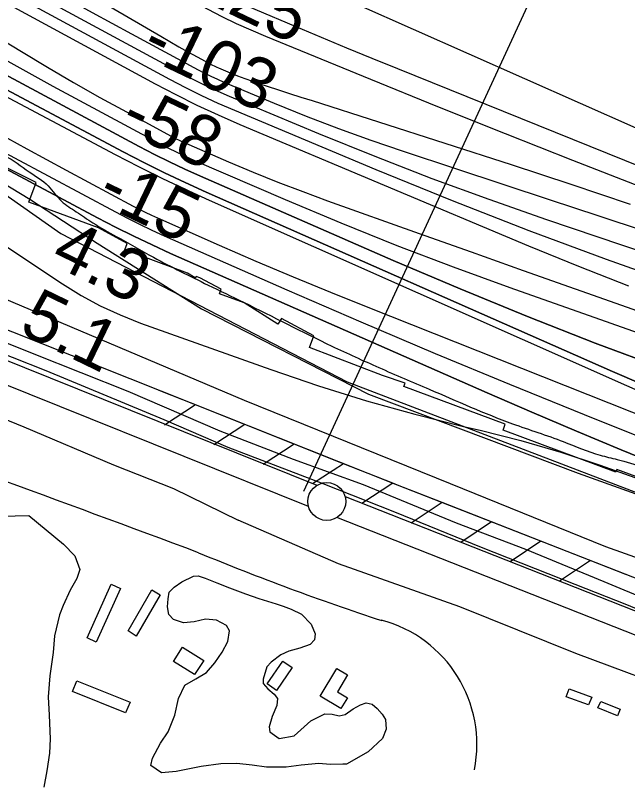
# Model space of a CAD drawing. Extents: x 3767014 to 3805179, y 361544 to 387384.
# Drawn here: x 3786074 to 3786882, y 376289 to 377298 of the extents above; entities that cross this region are included whole.
import ezdxf

# ---------------------------------------------------------------- set-up
doc = ezdxf.new("R2010")
doc.units = 0
for name, color, linetype in [('V-BLDG-OTLN', 7, 'Continuous'), ('V-FLOD-BASE', 7, 'Continuous'), ('V-LEVE-TOET', 7, 'Continuous'), ('V-RIVR-EDGE', 7, 'Continuous'), ('V-RIVR-RANG', 7, 'Continuous'), ('V-ROAD-CNTR', 7, 'Continuous'), ('V-RRAP-FSHR', 7, 'Continuous'), ('V-RRAP-RVMT', 7, 'Continuous'), ('V-SITE-VEGE', 7, 'Continuous'), ('V-SURV-LINE', 7, 'Continuous'), ('V-TOPO-DPTH', 7, 'Continuous'), ('V-TOPO-MAJR', 7, 'Continuous'), ('V-TOPO-MINR', 7, 'Continuous'), ('V-TOPO-WATR', 7, 'Continuous')]:
    doc.layers.add(name, color=color, linetype=linetype)

msp = doc.modelspace()

# ---------------------------------------------------------------- linework, layer by layer
at = {"layer": 'V-BLDG-OTLN'}
for points in [[(3786168.629, 376477.379), (3786200.461, 376547.923), (3786212.687, 376542.405), (3786180.706, 376471.532)], [(3786222.731, 376486.577), (3786253.856, 376540.38), (3786264.864, 376534.013), (3786233.389, 376479.604)], [(3786310.281, 376428.617), (3786282.643, 376445.996), (3786294.558, 376464.946), (3786322.446, 376447.413)], [(3786418.585, 376407.872), (3786406.129, 376416.388), (3786426.697, 376446.584), (3786439.159, 376438.099)], [(3786503.419, 376383.96), (3786476.031, 376400.317), (3786497.906, 376436.942), (3786512.224, 376428.389), (3786498.764, 376405.853), (3786511.843, 376398.044)], [(3786219.202, 376378.107), (3786149.492, 376406.51), (3786155.266, 376420.678), (3786225.299, 376392.14)], [(3786829.961, 376388.631), (3786800.404, 376399.336), (3786804.219, 376409.875), (3786834.024, 376399.08)], [(3786842.294, 376384.724), (3786846.009, 376393.43), (3786871.791, 376383.077), (3786868.264, 376374.295)]]:
    msp.add_lwpolyline(points, close=True, dxfattribs=at)
at = {"layer": 'V-FLOD-BASE'}
for points in [[(3786025.152, 376864.873), (3786114.465, 376829.844), (3786269.675, 376765.39), (3786354.063, 376728.962), (3786479.454, 376680.824), (3786574.182, 376643.605), (3786688.329, 376596.7), (3786811.926, 376548.095), (3786811.926, 376548.095)], [(3786811.926, 376548.095), (3786880.04, 376521.385), (3786964.869, 376485.862), (3787158.153, 376407.754), (3787248.408, 376374.957)]]:
    msp.add_lwpolyline(points, dxfattribs=at)
at = {"layer": 'V-LEVE-TOET'}
for points in [[(3785427.609, 377010.275), (3785507.749, 376968.76), (3785555.251, 376948.079), (3785643.436, 376912.502), (3785746.065, 376873.919), (3785841.905, 376838.419), (3785983.743, 376797.087), (3786085.048, 376755.787), (3786203.557, 376705.658), (3786282.694, 376674.041), (3786367.75, 376632.261)], [(3786747.023, 376593.96), (3786655.793, 376628.469), (3786533.046, 376679.011), (3786440.916, 376712.602), (3786344.208, 376749.784), (3786222.804, 376802.157), (3786098.71, 376851.326), (3785944.95, 376912.913)], [(3787066.273, 376362.476), (3786966.464, 376399.428), (3786813.054, 376456.701), (3786660.233, 376518.257), (3786500.118, 376574.747), (3786367.75, 376632.261)], [(3787276.222, 376384.841), (3787252.285, 376388.126), (3787020.759, 376480.423), (3786850.336, 376550.87), (3786747.023, 376593.96)]]:
    msp.add_lwpolyline(points, dxfattribs=at)
at = {"layer": 'V-RIVR-EDGE'}
msp.add_spline([(3785266.865, 377529.211), (3785342.8, 377494.248), (3785391.258, 377467.439), (3785439.72, 377442.249), (3785475.246, 377418.707), (3785525.316, 377389.469), (3785575.383, 377359.422), (3785621.413, 377331.811), (3785722.351, 377269.288), (3785796.661, 377231.094), (3785852.385, 377199.415), (3785928.324, 377166.069), (3785964.678, 377149.804), (3786028.506, 377124.576), (3786060.018, 377113.175), (3786092.316, 377092.068), (3786117.34, 377073.405), (3786135.083, 377053.143), (3786154.458, 377039.347), (3786176.258, 377024.735), (3786206.946, 377006.867), (3786256.211, 376979.248), (3786328.098, 376942.677), (3786374.949, 376919.917), (3786491.265, 376862.208), (3786553.467, 376833.749), (3786619.713, 376805.279), (3786729.589, 376759.718), (3786796.656, 376736.099), (3786845.136, 376718.187), (3786867.767, 376712.469), (3787003.51, 376661.992), (3787089.16, 376631.048), (3787163.496, 376603.367), (3787230.559, 376578.13), (3787257.223, 376568.359), (3787300.044, 376551.27), (3787354.992, 376532.533), (3787409.127, 376512.181), (3787544.074, 376466.558), (3787612.756, 376442.126), (3787657.197, 376425.841), (3787730.724, 376398.162), (3787781.63, 376380.244), (3787834.96, 376361.511), (3787891.524, 376341.961), (3787940, 376322.432), (3787998.976, 376297.215), (3788050.697, 376281.721), (3788117.768, 376259.719), (3788176.757, 376240.164), (3788221.198, 376223.879), (3788259.981, 376209.226), (3788406.252, 376164.383), (3788541.215, 376125.23), (3788606.67, 376104.041), (3788679.39, 376077.173), (3788748.889, 376055.974), (3788871.693, 376005.528), (3788969.454, 375966.467), (3789047.013, 375933.926), (3789119.723, 375903.014), (3789155.253, 375881.09), (3789182.716, 375867.274), (3789214.225, 375854.256), (3789257.04, 375834.74), (3789281.286, 375828.21), (3789303.105, 375821.686), (3789328.955, 375809.491), (3789367.724, 375789.177), (3789414.577, 375767.225), (3789468.708, 375745.255), (3789509.105, 375728.981), (3789555.157, 375710.266), (3789585.849, 375694.015), (3789620.578, 375675.328), (3789681.97, 375646.062), (3789753.859, 375610.3), (3789792.633, 375591.603), (3789842.712, 375566.408), (3789897.64, 375539.584), (3789938.019, 375516.03), (3789968.727, 375506.25), (3790004.289, 375497.265), (3790030.972, 375494.773), (3790047.128, 375487.455), (3790077.007, 375469.589), (3790124.633, 375433.077), (3790192.442, 375382.768), (3790252.165, 375332.478), (3790290.91, 375302.459), (3790337.741, 375271.611), (3790406.357, 375220.491), (3790469.329, 375175.855), (3790570.248, 375106.054), (3790647.751, 375050.868), (3790691.367, 375028.115), (3790744.667, 374997.251), (3790806.838, 374955.852), (3790873.863, 374915.249), (3790932, 374877.903), (3791002.231, 374825.97), (3791052.265, 374782.175), (3791082.927, 374753.793), (3791131.331, 374705.149), (3791170.05, 374664.616), (3791192.631, 374638.681), (3791220.891, 374620.01), (3791288.67, 374557.569), (3791322.577, 374533.223), (3791362.944, 374504.817), (3791396.042, 374480.473), (3791434.785, 374449.645), (3791482.407, 374411.517), (3791534.052, 374365.291), (3791646.192, 374254.216), (3791707.514, 374196.644), (3791738.968, 374161.791), (3791773.65, 374123.694), (3791803.497, 374092.888), (3791829.321, 374070.18), (3791830.912, 374059.662), (3791837.316, 374032.958), (3791849.409, 374017.562), (3791884.123, 373992.405), (3791930.977, 373971.262), (3791954.393, 373955.838), (3791993.134, 373924.202), (3792026.979, 373874.785), (3792047.912, 373836.722), (3792063.186, 373799.482), (3792086.509, 373746.857), (3792112.249, 373690.181), (3792141.261, 373648.864), (3792158.993, 373624.558), (3792177.552, 373607.528), (3792214.702, 373586.409), (3792255.083, 373563.665), (3792301.119, 373538.48), (3792346.34, 373510.871), (3792382.671, 373485.71), (3792422.225, 373455.689), (3792479.537, 373411.875), (3792548.144, 373356.711), (3792619.168, 373298.307), (3792672.431, 373252.077), (3792709.534, 373212.357), (3792750.656, 373162.113), (3792839.385, 373068.08), (3792888.572, 373008.92), (3792945.027, 372945.699), (3792999.062, 372884.91), (3793053.898, 372820.884), (3793149.89, 372720.363), (3793208.761, 372653.092), (3793261.195, 372598.777), (3793315.232, 372538.796), (3793358.792, 372493.399), (3793409.592, 372432.618), (3793462.809, 372367.787), (3793498.283, 372323.219), (3793536.997, 372280.26), (3793578.124, 372232.443), (3793604.724, 372196.792), (3793668.438, 372125.466), (3793703.128, 372090.604), (3793760.41, 372034.66), (3793806.384, 371984.404), (3793839.438, 371942.268), (3793939.427, 371823.136), (3793981.333, 371763.186), (3794029.674, 371688.662), (3794050.609, 371651.408), (3794073.177, 371620.62), (3794178.796, 371488.535), (3794237.625, 371404.28), (3794268.243, 371358.106), (3794301.293, 371314.353), (3794332.724, 371269.794), (3794395.613, 371192), (3794429.476, 371149.862), (3794472.201, 371093.953), (3794523.788, 371024.274), (3794601.175, 370922.181), (3794640.679, 370871.942), (3794687.421, 370805.509), (3794733.389, 370752.828), (3794829.339, 370635.323), (3794895.463, 370557.521), (3794959.948, 370470.826), (3795013.158, 370403.569), (3795070.394, 370329.023), (3795159.854, 370203.448), (3795225.98, 370126.454), (3795296.13, 370041.363), (3795379.18, 369940.065), (3795459.001, 369841.201), (3795508.163, 369772.337), (3795554.103, 369708.333), (3795661.315, 369566.538), (3795715.338, 369500.897), (3795762.105, 369444.169), (3795798.366, 369390.703), (3795915.247, 369234.327), (3795963.601, 369165.465), (3796028.082, 369077.153), (3796043.387, 369052.853), (3796054.672, 369037.459), (3796077.242, 369007.48), (3796148.213, 368927.239), (3796183.677, 368878.627), (3796226.382, 368814.631), (3796275.531, 368740.105), (3796314.222, 368688.25), (3796353.714, 368633.158), (3796401.268, 368567.533), (3796456.873, 368487.33), (3796513.292, 368409.551), (3796545.533, 368365.8), (3796626.113, 368246.716), (3796670.449, 368188.377), (3796704.298, 368140.578), (3796751.041, 368074.145), (3796787.308, 368023.105), (3796838.907, 367958.278), (3796844.528, 367942.09), (3796845.295, 367925.104), (3796846.094, 367921.059), (3796852.559, 367919.425), (3796863.071, 367918.59), (3796875.166, 367904.003), (3796903.398, 367874.01), (3796931.629, 367844.017), (3796952.579, 367812.424), (3796982.392, 367767.87), (3797007.371, 367730.606), (3797037.194, 367690.095), (3797062.185, 367657.684), (3797075.869, 367631.77), (3797095.223, 367609.078), (3797126.665, 367569.372), (3797156.484, 367527.244), (3797212.099, 367451.085), (3797254.808, 367388.706), (3797302.183, 367327.228)], degree=3, dxfattribs=at)
at = {"layer": 'V-RIVR-RANG'}
msp.add_line((3786454.603, 376670.772), (3786866.54, 377565.497), dxfattribs=at)
at = {"layer": 'V-ROAD-CNTR'}
for centre, radius, start, end in [((3710258.636, 171357.136), 218872.169, 69.66579575, 69.81798464), ((3787619.133, 379730.662), 3400.797, 247.464098, 251.806437), ((3786512.809, 376336.483), 169.914, 348.676945, 75.115547)]:
    msp.add_arc(centre, radius, start, end, dxfattribs=at)
at = {"layer": 'V-RRAP-FSHR'}
for p, q in [((3786311.477, 376784.61), (3786270.665, 376757.798)), ((3786376.517, 376758.733), (3786335.706, 376731.92)), ((3786441.557, 376732.855), (3786400.746, 376706.043)), ((3786506.597, 376706.978), (3786465.786, 376680.166)), ((3786571.637, 376681.101), (3786530.826, 376654.288)), ((3786636.812, 376655.565), (3786596.157, 376628.516)), ((3786702.001, 376630.065), (3786661.346, 376603.016)), ((3786767.19, 376604.565), (3786726.535, 376577.517)), ((3786832.379, 376579.065), (3786791.724, 376552.017))]:
    msp.add_line(p, q, dxfattribs=at)
for points in [[(3787236.833, 376420.857), (3786577.887, 376678.614), (3785913.593, 376942.915), (3785592.63, 377047.831), (3785529.875, 377076.913), (3785108.727, 377310.171), (3784720.289, 377530.181), (3784085.202, 377884.223), (3783911.942, 378007.354), (3783571.333, 378396.801), (3783147.939, 378566.585), (3783031.896, 378654.52), (3782529.733, 379076.103), (3782427.778, 379137.56), (3782184.756, 379271.949)], [(3783723.393, 378389.37), (3784123.785, 378141.547), (3784574.955, 377888.55), (3785030.914, 377609.291), (3785415.639, 377414.825), (3785845.495, 377186.297), (3786031.775, 377082.309), (3786133.845, 377010.509), (3786511.509, 376814.912), (3787183.654, 376557.882), (3788161.023, 376215.44), (3788730.224, 376025.924), (3789250.344, 375819.05), (3789778.54, 375568.291), (3790049.906, 375437.428), (3790248.587, 375297.942)], [(3786311.477, 376784.61), (3786263.778, 376803.588)], [(3786376.517, 376758.733), (3786311.476, 376784.61)], [(3786441.557, 376732.855), (3786376.516, 376758.733)], [(3786506.597, 376706.978), (3786441.556, 376732.856)], [(3786571.637, 376681.101), (3786506.596, 376706.978)], [(3786636.812, 376655.565), (3786577.887, 376678.614), (3786571.636, 376681.101)], [(3786702.001, 376630.065), (3786636.811, 376655.565)], [(3786767.19, 376604.565), (3786702, 376630.065)], [(3786878.951, 376560.848), (3786767.189, 376604.565)]]:
    msp.add_lwpolyline(points, dxfattribs=at)
at = {"layer": 'V-RRAP-RVMT'}
for p, q in [((3786101.412, 377078.11), (3785999.069, 377129.195)), ((3786091.725, 377052.094), (3786101.412, 377078.11)), ((3786183.552, 377017.902), (3786091.725, 377052.094)), ((3786221.576, 376997.469), (3786183.552, 377017.902)), ((3786218.43, 376989.02), (3786221.576, 376997.469)), ((3786301.133, 376958.227), (3786218.43, 376989.02)), ((3786311.061, 376952.024), (3786301.133, 376958.227)), ((3786312.32, 376954.061), (3786311.061, 376952.024)), ((3786317.127, 376952.271), (3786312.32, 376954.061)), ((3786345.413, 376937.079), (3786317.127, 376952.271)), ((3786343.231, 376931.091), (3786345.413, 376937.079)), ((3786375.66, 376919.013), (3786343.231, 376931.091)), ((3786420.349, 376891.108), (3786375.66, 376919.013)), ((3786424.852, 376898.334), (3786420.349, 376891.108)), ((3786467.439, 376875.451), (3786424.852, 376898.334)), ((3786461.858, 376860.371), (3786467.439, 376875.451)), ((3786558.264, 376823.305), (3786461.858, 376860.371)), ((3786587.894, 376813.404), (3786558.264, 376823.305)), ((3786586.337, 376808.981), (3786587.894, 376813.404)), ((3786720.124, 376759.023), (3786586.337, 376808.981)), ((3786717.267, 376751.188), (3786720.124, 376759.023)), ((3786866.024, 376695.797), (3786717.267, 376751.188)), ((3786867.269, 376699.213), (3786866.024, 376695.797)), ((3787001.597, 376649.156), (3786867.269, 376699.213))]:
    msp.add_line(p, q, dxfattribs=at)
at = {"layer": 'V-SITE-VEGE'}
for points in [[(3786016.737, 377102.044), (3786093.301, 377055.724), (3786181.758, 376997.75), (3786319.425, 376911.293), (3786539.788, 376798.508), (3786816.225, 376694.447), (3787106.977, 376590.067), (3787177.822, 376565.378), (3787254.138, 376536.407), (3787270.279, 376519.785), (3787276.789, 376507.014), (3787282.005, 376485.815), (3787281.113, 376465.132), (3787263.76, 376448.474), (3787242.489, 376447.581), (3787202.887, 376461.923), (3787087.951, 376508.454), (3786950.34, 376562.408), (3786852.54, 376597.441), (3786647.877, 376680.496), (3786376.364, 376790.494), (3786044.755, 376930.678)], [(3786037.409, 376637.33), (3786092.05, 376638.707)], [(3786092.05, 376638.707), (3786137.667, 376600.884), (3786152.366, 376585.221), (3786159.267, 376567.18), (3786155.096, 376555.318), (3786146.412, 376539.886), (3786137.063, 376520.054), (3786132.326, 376507.653), (3786125.893, 376479.642), (3786123.857, 376457.78), (3786119.571, 376427.136), (3786117.378, 376399.199), (3786118.782, 376375.039), (3786119.827, 376344.073), (3786118.967, 376324.943), (3786115.788, 376301.636), (3786111.557, 376280.382)]]:
    msp.add_lwpolyline(points, dxfattribs=at)
msp.add_lwpolyline([(3786510.854, 376310.441), (3786505.883, 376310.568), (3786489.118, 376310.263), (3786474.041, 376311.203), (3786451.159, 376309.398), (3786431.381, 376306.593), (3786405.05, 376306.718), (3786386.337, 376309.409), (3786365.937, 376311.221), (3786344.937, 376310.842), (3786319.063, 376307.273), (3786286.297, 376300.75), (3786266.736, 376299.226), (3786252.619, 376308.796), (3786254.71, 376318.504), (3786265.348, 376338.304), (3786275.491, 376353.144), (3786284.161, 376375.205), (3786289.141, 376396.991), (3786297.516, 376414.639), (3786312.091, 376422.919), (3786326.306, 376431.394), (3786337.322, 376444.37), (3786346.893, 376458.491), (3786354.067, 376472.483), (3786356.639, 376486.597), (3786352.394, 376493.335), (3786339.317, 376500.487), (3786324.991, 376501.96), (3786309.986, 376498.48), (3786295.773, 376497.188), (3786282.805, 376501.388), (3786276.345, 376507.999), (3786274.576, 376517.989), (3786275.581, 376528.463), (3786277.107, 376537.63), (3786283.352, 376544.099), (3786293.479, 376551.206), (3786308.771, 376558.73), (3786315.04, 376558.939), (3786324.17, 376555.941), (3786339.661, 376549.649), (3786356.439, 376543.141), (3786377.601, 376535.414), (3786395.113, 376528.885), (3786418.137, 376521.848), (3786427.267, 376518.849), (3786437.851, 376515.079), (3786451.304, 376508.286), (3786464.045, 376495.252), (3786469.427, 376482.59), (3786468.483, 376474.512), (3786462.984, 376468.393), (3786449.045, 376463.408), (3786434.768, 376459.726), (3786424.145, 376454.841), (3786411.56, 376445.222), (3786405.691, 376438.928), (3786400.856, 376422.845), (3786400.882, 376416.767), (3786407.149, 376409.793), (3786415.263, 376402.953), (3786419.904, 376397.309), (3786418.747, 376388.132), (3786412.658, 376373.372), (3786408.622, 376359.662), (3786409.56, 376353.191), (3786421.862, 376344.589), (3786441.652, 376347.948), (3786463.895, 376367.818), (3786481.989, 376376.745), (3786491.922, 376376.302), (3786500.896, 376374.414), (3786508.853, 376375.868), (3786519.541, 376383.327), (3786529.075, 376388.791), (3786536.876, 376391.353), (3786544.572, 376389.866), (3786551.24, 376384.171), (3786557.855, 376376.45), (3786562.279, 376369.337), (3786563.241, 376356.789), (3786558.318, 376344.393), (3786539.272, 376327.019)], close=True, dxfattribs=at)
at = {"layer": 'V-SURV-LINE'}
for points in [[(3785979.631, 376876.394), (3786471.769, 376678.452)], [(3786460.555, 376650.627), (3785968.416, 376848.569)], [(3786508.807, 376663.703), (3787223.695, 376381.857)], [(3787212.675, 376353.955), (3786497.788, 376635.8)]]:
    msp.add_lwpolyline(points, dxfattribs=at)
msp.add_circle((3786484.707, 376657.081), 25, dxfattribs=at)
at = {"layer": 'V-TOPO-DPTH'}
for points in [[(3786899.506, 376812.188), (3786861.283, 376828.692), (3786325.66, 377065.206), (3786298.01, 377077.786), (3786270.557, 377090.772), (3786243.401, 377104.368), (3786216.443, 377118.369), (3785639.3, 377426.357)], [(3785639.3, 377426.357), (3786216.443, 377118.369), (3786243.401, 377104.368), (3786270.557, 377090.772), (3786298.01, 377077.786), (3786325.66, 377065.206), (3786861.283, 376828.692), (3786899.506, 376812.188)], [(3786928.542, 376832.408), (3786838.729, 376866.136), (3786749.359, 376900.971), (3786660.653, 376937.464), (3786572.391, 376975.064), (3786318.038, 377086.231), (3786297.639, 377095.441), (3786277.398, 377104.975), (3786257.392, 377114.994), (3786237.543, 377125.336), (3785952.749, 377278.128)], [(3786928.542, 376832.408), (3786838.729, 376866.136), (3786749.359, 376900.971), (3786660.653, 376937.464), (3786572.391, 376975.064), (3786318.038, 377086.231), (3786297.639, 377095.441), (3786277.398, 377104.975), (3786257.392, 377114.994), (3786237.543, 377125.336), (3785952.749, 377278.128)], [(3788568.774, 376125.41), (3787812, 376402.86), (3787627.879, 376453.215), (3787536.248, 376479.709), (3787445.189, 376507.957), (3787354.988, 376538.834), (3787265.358, 376571.463), (3787116.613, 376628.071), (3787083.756, 376640.687), (3787050.949, 376653.432), (3787018.218, 376666.37), (3786985.538, 376679.438), (3786932.124, 376700.98), (3786872.893, 376725.197), (3786813.821, 376749.788), (3786754.985, 376774.941), (3786696.307, 376800.468), (3786278.855, 376984.447), (3786254.441, 376995.538), (3786230.204, 377006.991), (3786206.231, 377018.989), (3786182.435, 377031.35), (3785726.876, 377274.552)], [(3786043.829, 377248.837), (3786123.636, 377205.012), (3786258.604, 377132.237), (3786271.356, 377125.572), (3786284.215, 377119.129), (3786297.236, 377113.02), (3786310.365, 377107.134), (3786429.921, 377055.368), (3786503.211, 377024.536), (3786576.903, 376994.73), (3786651.199, 376966.462), (3786725.898, 376939.22), (3787118.165, 376800.77)], [(3786043.829, 377248.837), (3786123.636, 377205.012), (3786258.604, 377132.237), (3786271.356, 377125.572), (3786284.215, 377119.129), (3786297.236, 377113.02), (3786310.365, 377107.134), (3786429.921, 377055.368), (3786503.211, 377024.536), (3786576.903, 376994.73), (3786651.199, 376966.462), (3786725.898, 376939.22), (3787118.165, 376800.77)], [(3786037.674, 377150.654), (3786089.333, 377122.134), (3786141.207, 377093.999), (3786229.512, 377046.745), (3786237.441, 377042.618), (3786245.429, 377038.613), (3786253.508, 377034.792), (3786261.645, 377031.094), (3786342.606, 376995.409), (3786391.385, 376974.238), (3786440.319, 376953.436), (3786489.485, 376933.19), (3786538.805, 376913.314), (3787059.374, 376706.938)], [(3786037.674, 377150.654), (3786089.333, 377122.134), (3786141.207, 377093.999), (3786229.512, 377046.745), (3786237.441, 377042.618), (3786245.429, 377038.613), (3786253.508, 377034.792), (3786261.645, 377031.094), (3786342.606, 376995.409), (3786391.385, 376974.238), (3786440.319, 376953.436), (3786489.485, 376933.19), (3786538.805, 376913.314), (3787059.374, 376706.938)]]:
    msp.add_lwpolyline(points, dxfattribs=at)
at = {"layer": 'V-TOPO-MAJR'}
for points in [[(3785851.695, 377390.779), (3786081.976, 377250.567), (3786116.266, 377230.049), (3786150.76, 377209.888), (3786185.562, 377190.26), (3786220.568, 377170.99), (3786279.63, 377139.067), (3786285.295, 377136.1), (3786291.009, 377133.235), (3786296.796, 377130.52), (3786302.632, 377127.906), (3786355.32, 377105.134), (3786387.663, 377091.532), (3786420.176, 377078.36), (3786452.942, 377065.832), (3786485.878, 377053.733), (3786606.38, 377010.812), (3786675.014, 376986.393), (3786743.659, 376962.007), (3786812.321, 376937.668), (3786880.994, 376913.362), (3786958.775, 376885.864)], [(3786161.029, 377332.594), (3786265.746, 377270.812), (3786277.644, 377263.886), (3786289.594, 377257.053), (3786301.624, 377250.361), (3786313.706, 377243.762), (3786334.132, 377232.76), (3786336.054, 377231.761), (3786337.995, 377230.8), (3786339.963, 377229.897), (3786341.95, 377229.033), (3786357.3, 377222.622), (3786367.021, 377218.704), (3786376.803, 377214.948), (3786386.674, 377211.437), (3786396.606, 377208.088), (3786406.18, 377204.992), (3786420.945, 377200.222), (3786435.713, 377195.458), (3786450.483, 377190.704), (3786465.256, 377185.956), (3786728.044, 377101.587), (3786806.56, 377075.821), (3786884.844, 377049.387)]]:
    msp.add_lwpolyline(points, dxfattribs=at)
at = {"layer": 'V-TOPO-MINR'}
for points in [[(3785521.38, 377781.507), (3786097.374, 377461.334), (3786143.667, 377435.836), (3786190.089, 377410.578), (3786236.705, 377385.681), (3786283.451, 377361.024), (3786364.715, 377318.563), (3786370.962, 377315.393), (3786377.257, 377312.323), (3786383.623, 377309.404), (3786390.036, 377306.585), (3786443.847, 377283.694), (3786477.24, 377269.6), (3786510.686, 377255.63), (3786544.208, 377241.847), (3786577.783, 377228.19), (3787201.579, 376976.478)], [(3785672.531, 377730.553), (3786356.176, 377390.651), (3786379.971, 377379.011), (3786403.864, 377367.578), (3786427.902, 377356.455), (3786452.037, 377345.539), (3786892.116, 377149.906)], [(3785474.464, 377504.077), (3786205.878, 377114.859), (3786236.395, 377099.034), (3786267.127, 377083.65), (3786298.181, 377068.925), (3786329.449, 377054.641), (3787017.669, 376749.064)], [(3785755.538, 377481.132), (3786258.291, 377208.277), (3786285.786, 377193.879), (3786313.546, 377180.035), (3786341.705, 377167.021), (3786370.13, 377154.56), (3786750.918, 376994.324), (3786816.509, 376967.454), (3786882.422, 376941.424)], [(3786045.128, 377456.679), (3786327.838, 377306.539), (3786346.539, 377296.961), (3786365.417, 377287.761), (3786384.56, 377279.126), (3786403.88, 377270.868), (3786542.175, 377214.176), (3786630.891, 377178.146), (3786719.761, 377142.502), (3786808.861, 377107.439), (3786898.115, 377072.763)], [(3785639.3, 377426.357), (3786216.443, 377118.369), (3786243.401, 377104.368), (3786270.557, 377090.772), (3786298.01, 377077.786), (3786325.66, 377065.206), (3786861.283, 376828.692), (3786899.506, 376812.188)], [(3785985.965, 377372.117), (3786277.232, 377214.364), (3786298.343, 377203.334), (3786319.659, 377192.731), (3786341.282, 377182.769), (3786363.109, 377173.234), (3786549.463, 377095.115), (3786650.152, 377054.078), (3786751.353, 377014.388), (3786853.324, 376976.716), (3786955.806, 376940.391)], [(3786072.105, 377360.314), (3786123.606, 377331.051), (3786175.403, 377302.316), (3786227.398, 377273.932), (3786315.154, 377226.605), (3786323.478, 377222.274), (3786331.882, 377218.111), (3786340.406, 377214.199), (3786349.01, 377210.454), (3786415.533, 377182.671), (3786457.64, 377165.647), (3786499.989, 377149.272), (3786542.702, 377133.869), (3786585.657, 377119.115), (3786654.392, 377096.38), (3786716.926, 377075.705), (3786779.464, 377055.039), (3786842.006, 377034.387), (3786904.552, 377013.745)], [(3786052.151, 377352.944), (3786143.073, 377303.227), (3786296.19, 377220.474), (3786310.91, 377212.801), (3786325.773, 377205.427), (3786340.851, 377198.502), (3786356.071, 377191.876), (3786473.767, 377142.718), (3786548.237, 377112.518), (3786623.099, 377083.355), (3786698.549, 377055.751), (3786774.392, 377029.185), (3787173.87, 376893.89)], [(3785952.749, 377278.128), (3786237.543, 377125.336), (3786257.392, 377114.994), (3786277.398, 377104.975), (3786297.639, 377095.441), (3786318.038, 377086.231), (3786572.391, 376975.064), (3786660.653, 376937.464), (3786749.359, 376900.971), (3786838.729, 376866.136), (3786928.542, 376832.408)], [(3786043.829, 377248.837), (3786123.636, 377205.012), (3786258.604, 377132.237), (3786271.356, 377125.572), (3786284.215, 377119.129), (3786297.236, 377113.02), (3786310.365, 377107.134), (3786429.921, 377055.368), (3786503.211, 377024.536), (3786576.903, 376994.73), (3786651.199, 376966.462), (3786725.898, 376939.22), (3787118.165, 376800.77)], [(3786037.674, 377150.654), (3786089.333, 377122.134), (3786141.207, 377093.999), (3786229.512, 377046.745), (3786237.441, 377042.618), (3786245.429, 377038.613), (3786253.508, 377034.792), (3786261.645, 377031.094), (3786342.606, 376995.409), (3786391.385, 376974.238), (3786440.319, 376953.436), (3786489.485, 376933.19), (3786538.805, 376913.314), (3787059.374, 376706.938)], [(3786027.978, 377134.196), (3786205.98, 377039.056), (3786221.84, 377030.809), (3786237.818, 377022.806), (3786253.975, 377015.167), (3786270.249, 377007.772), (3786432.123, 376936.427), (3786529.638, 376894.054), (3786627.44, 376852.363), (3786725.672, 376811.695), (3786824.191, 376771.71), (3787021.579, 376692.795)], [(3786042.46, 377006.418), (3786136.133, 376944.158), (3786160.778, 376929.047), (3786186.051, 376915.191), (3786212.269, 376903.216), (3786239.115, 376892.494), (3786410.871, 376831.087), (3786473.687, 376809.827), (3786536.928, 376790.006), (3786600.805, 376772.346), (3786665.108, 376756.127), (3786687.138, 376750.967), (3786740.415, 376737.338), (3786793.255, 376722.285), (3786845.439, 376705.095), (3786897.185, 376686.48)]]:
    msp.add_lwpolyline(points, dxfattribs=at)
at = {"layer": 'V-TOPO-WATR'}
msp.add_lwpolyline([(3785726.876, 377274.552), (3786182.435, 377031.35), (3786206.231, 377018.989), (3786230.204, 377006.991), (3786254.441, 376995.538), (3786278.855, 376984.447), (3786696.307, 376800.468), (3786754.985, 376774.941), (3786813.821, 376749.788), (3786872.893, 376725.197), (3786932.124, 376700.98), (3786985.538, 376679.438), (3787018.218, 376666.37), (3787050.949, 376653.432), (3787083.756, 376640.687), (3787116.613, 376628.071), (3787265.358, 376571.463), (3787354.988, 376538.834), (3787445.189, 376507.957), (3787536.248, 376479.709), (3787627.879, 376453.215), (3787812, 376402.86), (3788568.774, 376125.41)], dxfattribs=at)

# ---------------------------------------------------------------- texts
at = {"layer": 'V-RIVR-RANG'}
for s, rotation, p in [('-125', 334.424972, (3786280.01, 377336.959)), ('-103', 334.424972, (3786237.093, 377246.637)), ('-58', 334.424972, (3786208.928, 377149.254)), ('-15', 334.424972, (3786178.861, 377052.782)), ('4.3', 334.138326, (3786118.134, 376971.458)), ('5.1', 334.138326, (3786076.878, 376880.327))]:
    msp.add_text(s, height=67, rotation=rotation, dxfattribs=at).set_placement(p)

doc.saveas('drawing.dxf')
